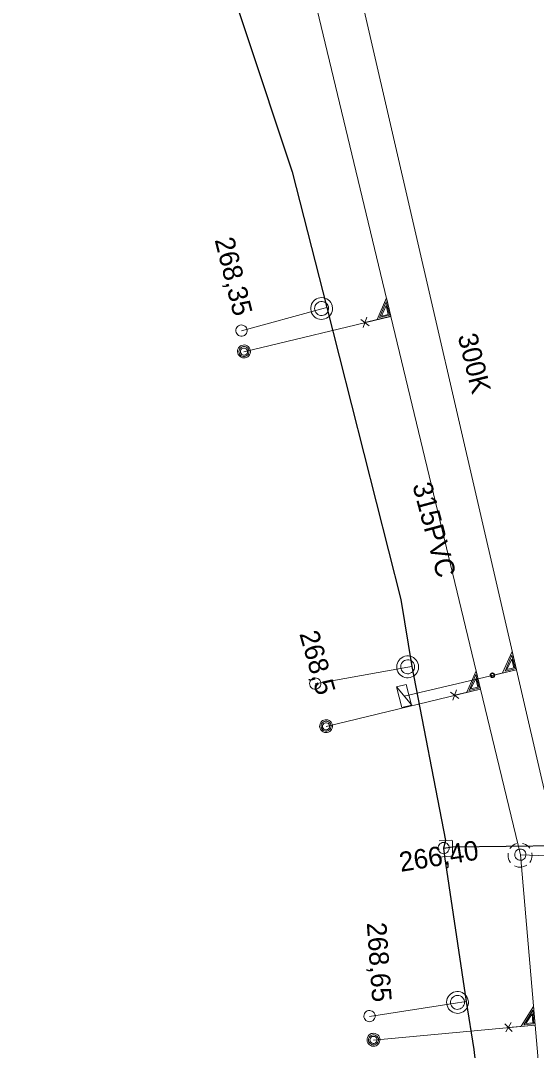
# Model space of a CAD drawing. Extents: x -732096 to -731933, y -1048703 to -1047964.
# Drawn here: x -732007.63 to -731986.52, y -1048616.96 to -1048574.8 of the extents above; entities that cross this region are included whole.
import ezdxf

# ---------------------------------------------------------------- set-up
doc = ezdxf.new("R2010")
doc.units = 0
doc.header["$LTSCALE"] = 0.32
doc.layers.add('1', color=7, linetype='Continuous')
for name, color, linetype, lineweight in [('18', 7, 'Continuous', 13), ('20', 7, 'Continuous', 13), ('49', 7, 'Continuous', 13), ('8', 7, 'Continuous', 13)]:
    doc.layers.add(name, color=color, linetype=linetype, lineweight=lineweight)

msp = doc.modelspace()

# ---------------------------------------------------------------- linework, layer by layer
at = {"layer": '18'}
for p, q in [((-731993.614, -1048587.36), (-731993.464, -1048586.943)), ((-731993.706, -1048587.034), (-731993.366, -1048587.297)), ((-731992.245, -1048602.085), (-731991.626, -1048602.827)), ((-731990.041, -1048602.298), (-731989.701, -1048602.561)), ((-731989.949, -1048602.624), (-731989.799, -1048602.207)), ((-731987.811, -1048615.873), (-731987.514, -1048616.184)), ((-731987.769, -1048616.21), (-731987.558, -1048615.819))]:
    msp.add_line(p, q, dxfattribs=at)
for points in [[(-731993.543, -1048587.16), (-731992.477, -1048586.904), (-731992.657, -1048586.155), (-731993.039, -1048587.039)], [(-731992.866, -1048586.897), (-731992.583, -1048586.829), (-731992.669, -1048586.468), (-731992.865, -1048586.899)], [(-731988.408, -1048601.626), (-731987.341, -1048601.38), (-731987.515, -1048600.629), (-731987.904, -1048601.51)], [(-731987.8, -1048601.433), (-731987.395, -1048601.34), (-731987.522, -1048600.788), (-731987.802, -1048601.434)], [(-731987.73, -1048601.369), (-731987.445, -1048601.303), (-731987.528, -1048600.942), (-731987.729, -1048601.37)], [(-731989.878, -1048602.424), (-731988.812, -1048602.168), (-731988.992, -1048601.419), (-731989.374, -1048602.303)], [(-731989.201, -1048602.161), (-731988.918, -1048602.093), (-731989.004, -1048601.732), (-731989.2, -1048602.163)], [(-731987.333, -1048608.497), (-731987.404, -1048608.525), (-731987.471, -1048608.564), (-731987.531, -1048608.612), (-731987.582, -1048608.669), (-731987.606, -1048608.703)], [(-731986.792, -1048608.68), (-731986.842, -1048608.622), (-731986.9, -1048608.572), (-731986.965, -1048608.531), (-731987.036, -1048608.502), (-731987.085, -1048608.488)], [(-731987.678, -1048608.889), (-731987.684, -1048608.966), (-731987.679, -1048609.043), (-731987.662, -1048609.118), (-731987.633, -1048609.189), (-731987.593, -1048609.255), (-731987.577, -1048609.277)], [(-731986.797, -1048609.266), (-731986.756, -1048609.201), (-731986.725, -1048609.131), (-731986.706, -1048609.056), (-731986.698, -1048608.98), (-731986.703, -1048608.903), (-731986.709, -1048608.868)], [(-731987.42, -1048609.406), (-731987.35, -1048609.437), (-731987.275, -1048609.456), (-731987.199, -1048609.463), (-731987.122, -1048609.458), (-731987.047, -1048609.441), (-731986.975, -1048609.413), (-731986.915, -1048609.378)], [(-731987.668, -1048616.023), (-731986.577, -1048615.928), (-731986.643, -1048615.16), (-731987.152, -1048615.978)], [(-731987.039, -1048615.917), (-731986.625, -1048615.881), (-731986.674, -1048615.318), (-731987.04, -1048615.917)], [(-731986.96, -1048615.863), (-731986.67, -1048615.837), (-731986.702, -1048615.468), (-731986.959, -1048615.865)]]:
    msp.add_lwpolyline(points, dxfattribs=at)
for points in [[(-731992.937, -1048586.962), (-731992.532, -1048586.865), (-731992.664, -1048586.316)], [(-731998.225, -1048588.347), (-731998.23, -1048588.291), (-731998.247, -1048588.238), (-731998.276, -1048588.189), (-731998.315, -1048588.148), (-731998.36, -1048588.116), (-731998.413, -1048588.094), (-731998.468, -1048588.083), (-731998.524, -1048588.085), (-731998.578, -1048588.098), (-731998.629, -1048588.123), (-731998.674, -1048588.158), (-731998.71, -1048588.201), (-731998.735, -1048588.251), (-731998.75, -1048588.306), (-731998.752, -1048588.362), (-731998.744, -1048588.417), (-731998.723, -1048588.47), (-731998.691, -1048588.516), (-731998.651, -1048588.555), (-731998.603, -1048588.585), (-731998.551, -1048588.604), (-731998.495, -1048588.611), (-731998.438, -1048588.607), (-731998.384, -1048588.59), (-731998.335, -1048588.563), (-731998.294, -1048588.525), (-731998.261, -1048588.48), (-731998.237, -1048588.429), (-731998.225, -1048588.374)], [(-731998.284, -1048588.35), (-731998.289, -1048588.301), (-731998.308, -1048588.255), (-731998.335, -1048588.214), (-731998.372, -1048588.181), (-731998.416, -1048588.159), (-731998.465, -1048588.147), (-731998.514, -1048588.147), (-731998.561, -1048588.159), (-731998.605, -1048588.182), (-731998.642, -1048588.215), (-731998.671, -1048588.256), (-731998.688, -1048588.303), (-731998.693, -1048588.352), (-731998.686, -1048588.401), (-731998.669, -1048588.447), (-731998.641, -1048588.487), (-731998.603, -1048588.52), (-731998.559, -1048588.542), (-731998.511, -1048588.554), (-731998.462, -1048588.553), (-731998.414, -1048588.541), (-731998.37, -1048588.517), (-731998.333, -1048588.484), (-731998.306, -1048588.443), (-731998.289, -1048588.396)], [(-731998.343, -1048588.354), (-731998.348, -1048588.312), (-731998.365, -1048588.274), (-731998.394, -1048588.243), (-731998.428, -1048588.22), (-731998.468, -1048588.209), (-731998.511, -1048588.209), (-731998.551, -1048588.221), (-731998.585, -1048588.244), (-731998.612, -1048588.276), (-731998.629, -1048588.314), (-731998.634, -1048588.355), (-731998.629, -1048588.397), (-731998.61, -1048588.434), (-731998.583, -1048588.466), (-731998.546, -1048588.488), (-731998.507, -1048588.499), (-731998.465, -1048588.498), (-731998.424, -1048588.485), (-731998.391, -1048588.462), (-731998.364, -1048588.429), (-731998.348, -1048588.391)], [(-731989.272, -1048602.226), (-731988.867, -1048602.129), (-731988.999, -1048601.58)], [(-731988.338, -1048601.512), (-731988.369, -1048601.526), (-731988.393, -1048601.549), (-731988.408, -1048601.579), (-731988.41, -1048601.612), (-731988.402, -1048601.644), (-731988.382, -1048601.671), (-731988.354, -1048601.691), (-731988.322, -1048601.698), (-731988.289, -1048601.695), (-731988.258, -1048601.679), (-731988.236, -1048601.654), (-731988.224, -1048601.624), (-731988.224, -1048601.59), (-731988.234, -1048601.558), (-731988.255, -1048601.532), (-731988.285, -1048601.516), (-731988.318, -1048601.51)], [(-731988.33, -1048601.538), (-731988.356, -1048601.55), (-731988.374, -1048601.572), (-731988.383, -1048601.599), (-731988.378, -1048601.627), (-731988.363, -1048601.651), (-731988.34, -1048601.667), (-731988.312, -1048601.672), (-731988.284, -1048601.664), (-731988.263, -1048601.646), (-731988.25, -1048601.621), (-731988.249, -1048601.592), (-731988.259, -1048601.567), (-731988.28, -1048601.547), (-731988.307, -1048601.537)], [(-731991.847, -1048601.977), (-731991.627, -1048602.823), (-731992.025, -1048602.927), (-731992.246, -1048602.081)], [(-731994.865, -1048603.687), (-731994.87, -1048603.631), (-731994.887, -1048603.578), (-731994.916, -1048603.529), (-731994.955, -1048603.488), (-731995, -1048603.456), (-731995.053, -1048603.434), (-731995.108, -1048603.423), (-731995.164, -1048603.425), (-731995.218, -1048603.438), (-731995.269, -1048603.463), (-731995.314, -1048603.498), (-731995.35, -1048603.541), (-731995.375, -1048603.591), (-731995.39, -1048603.646), (-731995.392, -1048603.702), (-731995.384, -1048603.757), (-731995.363, -1048603.81), (-731995.331, -1048603.856), (-731995.291, -1048603.895), (-731995.244, -1048603.925), (-731995.191, -1048603.944), (-731995.135, -1048603.951), (-731995.078, -1048603.947), (-731995.024, -1048603.93), (-731994.975, -1048603.903), (-731994.934, -1048603.865), (-731994.901, -1048603.82), (-731994.877, -1048603.769), (-731994.865, -1048603.714)], [(-731994.924, -1048603.69), (-731994.929, -1048603.641), (-731994.948, -1048603.595), (-731994.975, -1048603.554), (-731995.012, -1048603.521), (-731995.056, -1048603.499), (-731995.105, -1048603.487), (-731995.154, -1048603.487), (-731995.201, -1048603.499), (-731995.245, -1048603.522), (-731995.282, -1048603.555), (-731995.311, -1048603.596), (-731995.328, -1048603.643), (-731995.333, -1048603.692), (-731995.326, -1048603.741), (-731995.309, -1048603.787), (-731995.281, -1048603.827), (-731995.244, -1048603.86), (-731995.2, -1048603.882), (-731995.151, -1048603.894), (-731995.102, -1048603.893), (-731995.054, -1048603.881), (-731995.011, -1048603.857), (-731994.973, -1048603.824), (-731994.946, -1048603.783), (-731994.929, -1048603.736)], [(-731994.983, -1048603.694), (-731994.989, -1048603.652), (-731995.005, -1048603.614), (-731995.034, -1048603.583), (-731995.068, -1048603.56), (-731995.108, -1048603.549), (-731995.151, -1048603.549), (-731995.191, -1048603.561), (-731995.225, -1048603.584), (-731995.252, -1048603.616), (-731995.269, -1048603.654), (-731995.274, -1048603.695), (-731995.269, -1048603.737), (-731995.25, -1048603.774), (-731995.223, -1048603.806), (-731995.186, -1048603.828), (-731995.147, -1048603.839), (-731995.105, -1048603.838), (-731995.065, -1048603.825), (-731995.031, -1048603.802), (-731995.004, -1048603.769), (-731994.988, -1048603.731)], [(-731986.949, -1048608.949), (-731986.955, -1048608.897), (-731986.973, -1048608.847), (-731987.001, -1048608.803), (-731987.039, -1048608.766), (-731987.084, -1048608.739), (-731987.134, -1048608.723), (-731987.186, -1048608.718), (-731987.238, -1048608.725), (-731987.287, -1048608.744), (-731987.331, -1048608.774), (-731987.366, -1048608.813), (-731987.392, -1048608.858), (-731987.407, -1048608.909), (-731987.41, -1048608.961), (-731987.402, -1048609.013), (-731987.381, -1048609.061), (-731987.351, -1048609.104), (-731987.311, -1048609.139), (-731987.265, -1048609.163), (-731987.214, -1048609.177), (-731987.162, -1048609.179), (-731987.11, -1048609.169), (-731987.062, -1048609.147), (-731987.02, -1048609.115), (-731986.987, -1048609.075), (-731986.963, -1048609.028), (-731986.951, -1048608.977)], [(-731992.926, -1048616.527), (-731992.931, -1048616.471), (-731992.948, -1048616.418), (-731992.977, -1048616.369), (-731993.016, -1048616.328), (-731993.061, -1048616.296), (-731993.114, -1048616.274), (-731993.169, -1048616.263), (-731993.225, -1048616.265), (-731993.279, -1048616.278), (-731993.33, -1048616.303), (-731993.375, -1048616.338), (-731993.411, -1048616.381), (-731993.436, -1048616.431), (-731993.451, -1048616.486), (-731993.453, -1048616.542), (-731993.445, -1048616.597), (-731993.424, -1048616.65), (-731993.392, -1048616.696), (-731993.352, -1048616.735), (-731993.304, -1048616.765), (-731993.252, -1048616.784), (-731993.196, -1048616.791), (-731993.139, -1048616.787), (-731993.085, -1048616.77), (-731993.036, -1048616.743), (-731992.995, -1048616.705), (-731992.962, -1048616.66), (-731992.938, -1048616.609), (-731992.926, -1048616.554)], [(-731992.985, -1048616.53), (-731992.99, -1048616.481), (-731993.009, -1048616.435), (-731993.036, -1048616.394), (-731993.073, -1048616.361), (-731993.117, -1048616.339), (-731993.166, -1048616.327), (-731993.215, -1048616.327), (-731993.262, -1048616.339), (-731993.306, -1048616.362), (-731993.343, -1048616.395), (-731993.372, -1048616.436), (-731993.389, -1048616.483), (-731993.394, -1048616.532), (-731993.387, -1048616.581), (-731993.37, -1048616.627), (-731993.342, -1048616.667), (-731993.304, -1048616.7), (-731993.261, -1048616.722), (-731993.212, -1048616.734), (-731993.163, -1048616.733), (-731993.115, -1048616.721), (-731993.071, -1048616.697), (-731993.034, -1048616.664), (-731993.007, -1048616.623), (-731992.99, -1048616.576)], [(-731993.044, -1048616.534), (-731993.049, -1048616.492), (-731993.066, -1048616.454), (-731993.095, -1048616.423), (-731993.129, -1048616.4), (-731993.169, -1048616.389), (-731993.212, -1048616.389), (-731993.252, -1048616.401), (-731993.286, -1048616.424), (-731993.313, -1048616.456), (-731993.33, -1048616.494), (-731993.335, -1048616.535), (-731993.33, -1048616.577), (-731993.311, -1048616.614), (-731993.284, -1048616.646), (-731993.247, -1048616.668), (-731993.208, -1048616.679), (-731993.166, -1048616.678), (-731993.125, -1048616.665), (-731993.092, -1048616.642), (-731993.065, -1048616.609), (-731993.049, -1048616.571)]]:
    msp.add_lwpolyline(points, close=True, dxfattribs=at)
at = {"layer": '20'}
for points in [[(-731987.18, -1048608.96), (-731988.807, -1048602.179), (-731992.473, -1048586.913), (-731996.42, -1048570.48)], [(-731987.18, -1048608.96), (-731988.807, -1048602.179), (-731992.473, -1048586.913), (-731996.42, -1048570.48)], [(-731984.98, -1048611.47), (-731986.302, -1048605.878), (-731994.199, -1048571.66)], [(-731984.98, -1048611.47), (-731986.302, -1048605.878), (-731994.199, -1048571.66)], [(-731984.62, -1048638.44), (-731986.574, -1048615.933), (-731987.18, -1048608.96)], [(-731952.101, -1048610.247), (-731962.631, -1048609.861), (-731965.443, -1048609.757), (-731974.517, -1048609.425), (-731987.18, -1048608.96)], [(-731984.62, -1048638.44), (-731986.574, -1048615.933), (-731987.18, -1048608.96)], [(-731952.101, -1048610.247), (-731962.631, -1048609.861), (-731965.443, -1048609.757), (-731974.517, -1048609.425), (-731987.18, -1048608.96)]]:
    msp.add_lwpolyline(points, dxfattribs=at)
at = {"layer": '49'}
for p, q in [((-731998.489, -1048588.36), (-731992.473, -1048586.913)), ((-731998.489, -1048588.36), (-731992.473, -1048586.913)), ((-731991.93, -1048602.46), (-731987.34, -1048601.381)), ((-731991.93, -1048602.46), (-731987.34, -1048601.381)), ((-731995.129, -1048603.7), (-731988.807, -1048602.179)), ((-731995.129, -1048603.7), (-731988.807, -1048602.179)), ((-731993.19, -1048616.54), (-731986.574, -1048615.933)), ((-731993.19, -1048616.54), (-731986.574, -1048615.933))]:
    msp.add_line(p, q, dxfattribs=at)
at = {"layer": '8'}
for p, q in [((-731995.102, -1048586.543), (-731995.309, -1048586.6)), ((-731995.309, -1048586.6), (-731998.588, -1048587.506)), ((-731991.789, -1048601.27), (-731995.574, -1048601.956)), ((-731991.625, -1048601.24), (-731991.789, -1048601.27)), ((-731989.98, -1048608.351), (-731990.495, -1048608.388)), ((-731989.962, -1048608.37), (-731989.955, -1048608.887)), ((-731990.03, -1048609.007), (-731990.545, -1048609.052)), ((-731989.75, -1048615.01), (-731993.352, -1048615.571)), ((-731989.399, -1048614.955), (-731989.75, -1048615.01))]:
    msp.add_line(p, q, dxfattribs=at)
at = {"layer": '8', "lineweight": 25}
for p, q in [((-731989.96, -1048608.629), (-731980.969, -1048608.51)), ((-731990.32, -1048608.69), (-731990.289, -1048609.03))]:
    msp.add_line(p, q, dxfattribs=at)
for points in [[(-732007.629, -1048549.38), (-732002.27, -1048563.66), (-731996.51, -1048580.99), (-731995.102, -1048586.543), (-731992.07, -1048598.5), (-731991.625, -1048601.24), (-731990.239, -1048608.37)], [(-731990.239, -1048608.37), (-731990.32, -1048608.69), (-731989.96, -1048608.629)], [(-731990.289, -1048609.03), (-731989.399, -1048614.955), (-731989.079, -1048616.929), (-731987.35, -1048632.04), (-731987.44, -1048636.45)]]:
    msp.add_lwpolyline(points, dxfattribs=at)
at = {"layer": '8'}
for points in [[(-731994.88, -1048586.47), (-731994.905, -1048586.401), (-731994.941, -1048586.338), (-731994.987, -1048586.281), (-731995.042, -1048586.232), (-731995.104, -1048586.192), (-731995.17, -1048586.164), (-731995.241, -1048586.147), (-731995.315, -1048586.141), (-731995.387, -1048586.148), (-731995.459, -1048586.166), (-731995.526, -1048586.196), (-731995.587, -1048586.237), (-731995.64, -1048586.285), (-731995.685, -1048586.344), (-731995.72, -1048586.408), (-731995.744, -1048586.477), (-731995.756, -1048586.55), (-731995.757, -1048586.622), (-731995.746, -1048586.695), (-731995.722, -1048586.764), (-731995.688, -1048586.829), (-731995.644, -1048586.887), (-731995.591, -1048586.938), (-731995.53, -1048586.978), (-731995.464, -1048587.009), (-731995.393, -1048587.028), (-731995.32, -1048587.036), (-731995.247, -1048587.031), (-731995.176, -1048587.015), (-731995.108, -1048586.987), (-731995.046, -1048586.948), (-731994.991, -1048586.9), (-731994.944, -1048586.843), (-731994.907, -1048586.78), (-731994.882, -1048586.711), (-731994.867, -1048586.64), (-731994.865, -1048586.567), (-731994.875, -1048586.495)], [(-731995.035, -1048586.513), (-731995.057, -1048586.458), (-731995.089, -1048586.409), (-731995.129, -1048586.367), (-731995.178, -1048586.335), (-731995.232, -1048586.313), (-731995.29, -1048586.303), (-731995.349, -1048586.304), (-731995.406, -1048586.318), (-731995.458, -1048586.343), (-731995.506, -1048586.378), (-731995.545, -1048586.422), (-731995.573, -1048586.472), (-731995.591, -1048586.528), (-731995.598, -1048586.587), (-731995.592, -1048586.645), (-731995.575, -1048586.701), (-731995.546, -1048586.752), (-731995.508, -1048586.797), (-731995.461, -1048586.832), (-731995.409, -1048586.858), (-731995.352, -1048586.871), (-731995.293, -1048586.874), (-731995.236, -1048586.864), (-731995.181, -1048586.843), (-731995.132, -1048586.812), (-731995.09, -1048586.77), (-731995.058, -1048586.721), (-731995.037, -1048586.668), (-731995.026, -1048586.61), (-731995.028, -1048586.551)], [(-731998.368, -1048587.433), (-731998.387, -1048587.384), (-731998.418, -1048587.341), (-731998.457, -1048587.306), (-731998.503, -1048587.28), (-731998.554, -1048587.266), (-731998.606, -1048587.264), (-731998.658, -1048587.273), (-731998.706, -1048587.294), (-731998.748, -1048587.325), (-731998.782, -1048587.366), (-731998.806, -1048587.413), (-731998.819, -1048587.463), (-731998.82, -1048587.516), (-731998.809, -1048587.567), (-731998.787, -1048587.615), (-731998.754, -1048587.656), (-731998.714, -1048587.689), (-731998.666, -1048587.712), (-731998.615, -1048587.723), (-731998.562, -1048587.723), (-731998.512, -1048587.711), (-731998.464, -1048587.688), (-731998.424, -1048587.654), (-731998.392, -1048587.612), (-731998.371, -1048587.564), (-731998.36, -1048587.513), (-731998.362, -1048587.46)], [(-731991.351, -1048601.179), (-731991.37, -1048601.108), (-731991.4, -1048601.042), (-731991.44, -1048600.981), (-731991.491, -1048600.928), (-731991.549, -1048600.883), (-731991.613, -1048600.849), (-731991.682, -1048600.826), (-731991.755, -1048600.814), (-731991.828, -1048600.814), (-731991.901, -1048600.826), (-731991.97, -1048600.85), (-731992.034, -1048600.885), (-731992.091, -1048600.929), (-731992.142, -1048600.983), (-731992.182, -1048601.044), (-731992.212, -1048601.11), (-731992.23, -1048601.182), (-731992.238, -1048601.254), (-731992.232, -1048601.327), (-731992.215, -1048601.398), (-731992.187, -1048601.465), (-731992.148, -1048601.527), (-731992.099, -1048601.583), (-731992.042, -1048601.628), (-731991.979, -1048601.664), (-731991.91, -1048601.69), (-731991.839, -1048601.704), (-731991.765, -1048601.706), (-731991.693, -1048601.696), (-731991.622, -1048601.674), (-731991.557, -1048601.641), (-731991.498, -1048601.597), (-731991.447, -1048601.545), (-731991.405, -1048601.486), (-731991.373, -1048601.419), (-731991.352, -1048601.349), (-731991.344, -1048601.277), (-731991.347, -1048601.204)], [(-731991.509, -1048601.208), (-731991.525, -1048601.152), (-731991.553, -1048601.1), (-731991.59, -1048601.055), (-731991.636, -1048601.019), (-731991.688, -1048600.991), (-731991.744, -1048600.976), (-731991.803, -1048600.973), (-731991.861, -1048600.981), (-731991.916, -1048601.001), (-731991.966, -1048601.033), (-731992.008, -1048601.073), (-731992.041, -1048601.121), (-731992.064, -1048601.175), (-731992.076, -1048601.233), (-731992.075, -1048601.291), (-731992.063, -1048601.348), (-731992.039, -1048601.402), (-731992.005, -1048601.45), (-731991.961, -1048601.488), (-731991.911, -1048601.519), (-731991.856, -1048601.537), (-731991.797, -1048601.545), (-731991.739, -1048601.541), (-731991.683, -1048601.524), (-731991.631, -1048601.498), (-731991.586, -1048601.46), (-731991.55, -1048601.414), (-731991.524, -1048601.362), (-731991.509, -1048601.305), (-731991.505, -1048601.247)], [(-731995.348, -1048601.904), (-731995.363, -1048601.854), (-731995.39, -1048601.808), (-731995.425, -1048601.77), (-731995.469, -1048601.74), (-731995.518, -1048601.721), (-731995.57, -1048601.715), (-731995.623, -1048601.719), (-731995.672, -1048601.735), (-731995.717, -1048601.763), (-731995.755, -1048601.8), (-731995.783, -1048601.845), (-731995.8, -1048601.894), (-731995.806, -1048601.946), (-731995.8, -1048601.998), (-731995.782, -1048602.048), (-731995.753, -1048602.091), (-731995.716, -1048602.128), (-731995.67, -1048602.156), (-731995.621, -1048602.171), (-731995.568, -1048602.176), (-731995.517, -1048602.168), (-731995.467, -1048602.149), (-731995.424, -1048602.119), (-731995.388, -1048602.08), (-731995.363, -1048602.035), (-731995.348, -1048601.984), (-731995.345, -1048601.932)], [(-731990.088, -1048608.679), (-731990.095, -1048608.627), (-731990.112, -1048608.577), (-731990.141, -1048608.533), (-731990.179, -1048608.496), (-731990.223, -1048608.469), (-731990.274, -1048608.453), (-731990.326, -1048608.448), (-731990.377, -1048608.455), (-731990.426, -1048608.474), (-731990.47, -1048608.504), (-731990.505, -1048608.543), (-731990.532, -1048608.588), (-731990.546, -1048608.639), (-731990.549, -1048608.691), (-731990.541, -1048608.743), (-731990.521, -1048608.791), (-731990.49, -1048608.834), (-731990.451, -1048608.869), (-731990.404, -1048608.893), (-731990.353, -1048608.907), (-731990.301, -1048608.909), (-731990.25, -1048608.899), (-731990.201, -1048608.877), (-731990.159, -1048608.845), (-731990.127, -1048608.805), (-731990.103, -1048608.758), (-731990.09, -1048608.707)], [(-731989.309, -1048614.93), (-731989.326, -1048614.859), (-731989.355, -1048614.791), (-731989.394, -1048614.73), (-731989.443, -1048614.675), (-731989.5, -1048614.629), (-731989.563, -1048614.593), (-731989.632, -1048614.568), (-731989.704, -1048614.555), (-731989.777, -1048614.553), (-731989.85, -1048614.563), (-731989.919, -1048614.585), (-731989.985, -1048614.619), (-731990.043, -1048614.662), (-731990.095, -1048614.714), (-731990.137, -1048614.774), (-731990.168, -1048614.84), (-731990.188, -1048614.911), (-731990.197, -1048614.983), (-731990.194, -1048615.057), (-731990.178, -1048615.128), (-731990.151, -1048615.196), (-731990.114, -1048615.259), (-731990.067, -1048615.315), (-731990.011, -1048615.362), (-731989.948, -1048615.4), (-731989.88, -1048615.427), (-731989.809, -1048615.443), (-731989.736, -1048615.446), (-731989.663, -1048615.438), (-731989.592, -1048615.418), (-731989.526, -1048615.386), (-731989.466, -1048615.344), (-731989.413, -1048615.293), (-731989.37, -1048615.235), (-731989.337, -1048615.169), (-731989.314, -1048615.1), (-731989.304, -1048615.027), (-731989.306, -1048614.955)], [(-731989.468, -1048614.955), (-731989.483, -1048614.898), (-731989.509, -1048614.846), (-731989.545, -1048614.8), (-731989.59, -1048614.762), (-731989.641, -1048614.734), (-731989.697, -1048614.717), (-731989.756, -1048614.713), (-731989.814, -1048614.72), (-731989.869, -1048614.738), (-731989.92, -1048614.769), (-731989.963, -1048614.808), (-731989.998, -1048614.855), (-731990.022, -1048614.908), (-731990.035, -1048614.966), (-731990.036, -1048615.024), (-731990.025, -1048615.082), (-731990.002, -1048615.136), (-731989.969, -1048615.184), (-731989.926, -1048615.224), (-731989.877, -1048615.256), (-731989.822, -1048615.276), (-731989.764, -1048615.285), (-731989.706, -1048615.282), (-731989.649, -1048615.267), (-731989.597, -1048615.241), (-731989.551, -1048615.205), (-731989.513, -1048615.159), (-731989.486, -1048615.108), (-731989.469, -1048615.052), (-731989.465, -1048614.994)], [(-731993.125, -1048615.525), (-731993.139, -1048615.474), (-731993.164, -1048615.427), (-731993.199, -1048615.388), (-731993.242, -1048615.358), (-731993.291, -1048615.338), (-731993.343, -1048615.33), (-731993.395, -1048615.333), (-731993.445, -1048615.348), (-731993.49, -1048615.374), (-731993.529, -1048615.41), (-731993.558, -1048615.454), (-731993.577, -1048615.503), (-731993.584, -1048615.556), (-731993.579, -1048615.607), (-731993.563, -1048615.658), (-731993.534, -1048615.702), (-731993.498, -1048615.74), (-731993.453, -1048615.768), (-731993.404, -1048615.785), (-731993.352, -1048615.791), (-731993.3, -1048615.785), (-731993.25, -1048615.767), (-731993.206, -1048615.738), (-731993.169, -1048615.699), (-731993.143, -1048615.655), (-731993.127, -1048615.605), (-731993.123, -1048615.552)]]:
    msp.add_lwpolyline(points, close=True, dxfattribs=at)

# ---------------------------------------------------------------- texts
at = {"layer": '1'}
for s, rotation, p in [('268,35', 284, (-731999.692, -1048583.777)), ('300K', 284, (-731989.749, -1048587.714)), ('315PVC', 285, (-731991.602, -1048593.822)), ('268,5 ', 286, (-731996.23, -1048599.903)), ('266,40', 9, (-731992.073, -1048609.655)), ('268,65', 274, (-731993.464, -1048611.743))]:
    msp.add_text(s, height=0.8, rotation=rotation, dxfattribs=at).set_placement(p)

doc.saveas('drawing.dxf')
